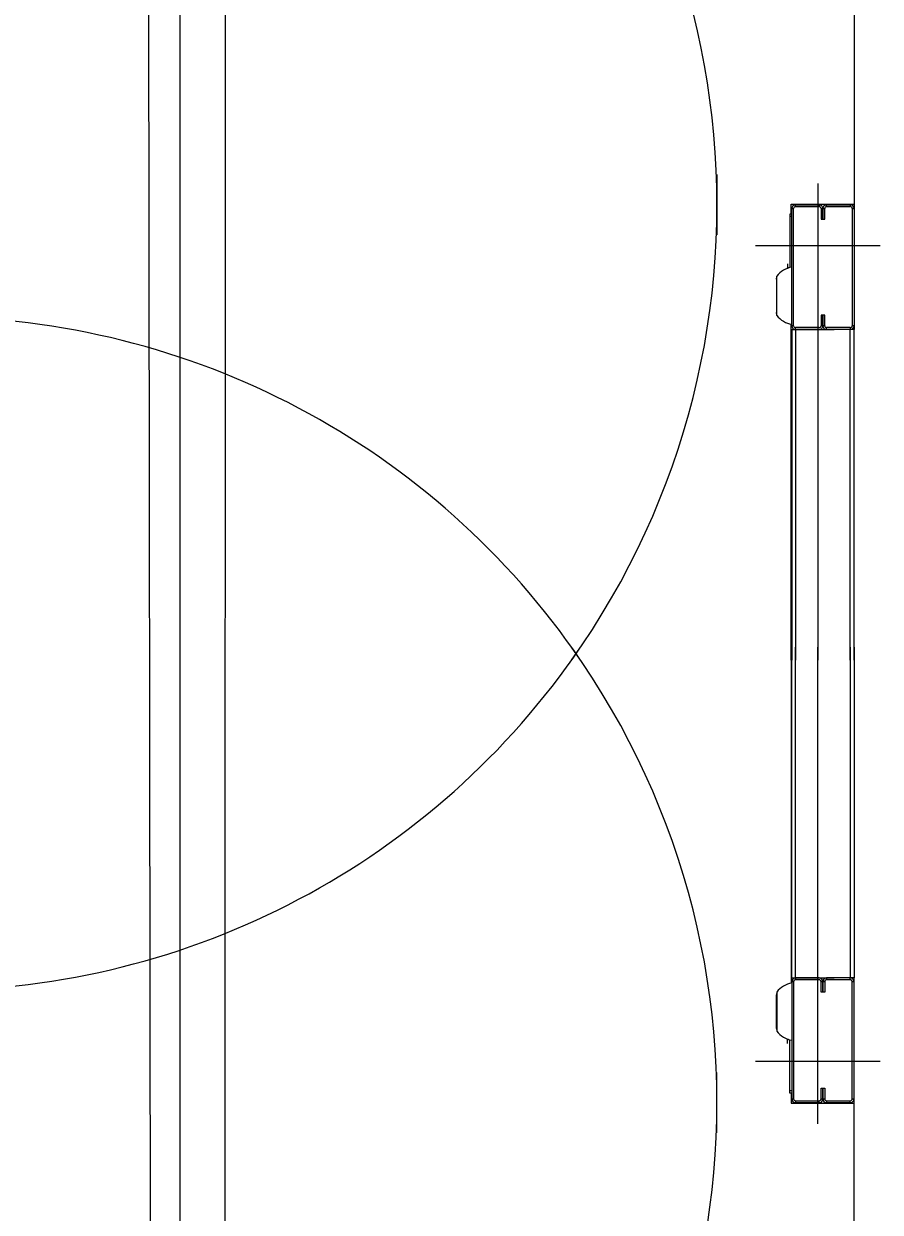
# Model space of a CAD drawing. Extents: x -264205 to -263659, y -1242401 to -1242060.
# Drawn here: x -263795.012 to -263794.359, y -1242122.807 to -1242121.902 of the extents above; entities that cross this region are included whole.
import ezdxf

# ---------------------------------------------------------------- set-up
doc = ezdxf.new("R2010")
doc.units = 0
for name, color, linetype in [('KFA_SO_10-1_PLACHTY', 7, 'Continuous'), ('OBRUBNIKY_KOMUNIKACIE_PROJEKT', 7, 'Continuous'), ('SITUACIA_DSP_2D', 7, 'Continuous')]:
    doc.layers.add(name, color=color, linetype=linetype)

msp = doc.modelspace()

# ---------------------------------------------------------------- linework, layer by layer
at = {"layer": 'KFA_SO_10-1_PLACHTY'}
for p, q in [((-263794.861, -1242132.596), (-263794.852, -1242101.601)), ((-263794.907, -1242129.078), (-263794.942, -1242101.794))]:
    msp.add_line(p, q, dxfattribs=at)
at = {"layer": 'OBRUBNIKY_KOMUNIKACIE_PROJEKT'}
msp.add_line((-263794.89278, -1242101.38224), (-263794.89278, -1242227.38224), dxfattribs=at)
at = {"layer": 'SITUACIA_DSP_2D'}
for p, q in [((-263794.89279, -1242101.38223), (-263794.89279, -1242227.38224)), ((-263794.3789, -1242121.52527), (-263794.3789, -1242122.03943)), ((-263794.4834, -1242122.01696), (-263794.4834, -1242122.06284)), ((-263794.40645, -1242122.02375), (-263794.40645, -1242122.3869)), ((-263794.4264, -1242122.04702), (-263794.42783, -1242122.04702)), ((-263794.42783, -1242122.04702), (-263794.42783, -1242122.04892)), ((-263794.42688, -1242122.04702), (-263794.42688, -1242122.03943)), ((-263794.42688, -1242122.03943), (-263794.3789, -1242122.03943)), ((-263794.4264, -1242122.04275), (-263794.42498, -1242122.04275)), ((-263794.4264, -1242122.13205), (-263794.4264, -1242122.04275)), ((-263794.42498, -1242122.13205), (-263794.42498, -1242122.04275)), ((-263794.42355, -1242122.04132), (-263794.42355, -1242122.0399)), ((-263794.42355, -1242122.0399), (-263794.4055, -1242122.0399)), ((-263794.42355, -1242122.04132), (-263794.4055, -1242122.04132)), ((-263794.4055, -1242122.0399), (-263794.4055, -1242122.04132)), ((-263794.40408, -1242122.04275), (-263794.40265, -1242122.04275)), ((-263794.40408, -1242122.04275), (-263794.40408, -1242122.05082)), ((-263794.40265, -1242122.04275), (-263794.40123, -1242122.04275)), ((-263794.40265, -1242122.04275), (-263794.40265, -1242122.05082)), ((-263794.40265, -1242122.05082), (-263794.40265, -1242122.04275)), ((-263794.40123, -1242122.05082), (-263794.40123, -1242122.04275)), ((-263794.3998, -1242122.04132), (-263794.3998, -1242122.0399)), ((-263794.3998, -1242122.0399), (-263794.38175, -1242122.0399)), ((-263794.3998, -1242122.04132), (-263794.38175, -1242122.04132)), ((-263794.38175, -1242122.0399), (-263794.38175, -1242122.04132)), ((-263794.38033, -1242122.04275), (-263794.3789, -1242122.04275)), ((-263794.38033, -1242122.04275), (-263794.38033, -1242122.13205)), ((-263794.3789, -1242122.03943), (-263794.3789, -1242122.04275)), ((-263794.3789, -1242122.04275), (-263794.3789, -1242122.13205)), ((-263794.4264, -1242122.04892), (-263794.42783, -1242122.04892)), ((-263794.42783, -1242122.04892), (-263794.42783, -1242122.08773)), ((-263794.40408, -1242122.05082), (-263794.40265, -1242122.05082)), ((-263794.40265, -1242122.05082), (-263794.40123, -1242122.05082)), ((-263794.35895, -1242122.07125), (-263794.45395, -1242122.07125)), ((-263794.42973, -1242122.08487), (-263794.42973, -1242122.08801)), ((-263794.42973, -1242122.08835), (-263794.42973, -1242122.08801)), ((-263794.42933, -1242122.08801), (-263794.42973, -1242122.08801)), ((-263794.42887, -1242122.08802), (-263794.42933, -1242122.08801)), ((-263794.42792, -1242122.08479), (-263794.42792, -1242122.08775)), ((-263794.43812, -1242122.09646), (-263794.43799, -1242122.09582)), ((-263794.43812, -1242122.09646), (-263794.43812, -1242122.12204)), ((-263794.43799, -1242122.09582), (-263794.4378, -1242122.09549)), ((-263794.4378, -1242122.12416), (-263794.4378, -1242122.09433)), ((-263794.43799, -1242122.12268), (-263794.43812, -1242122.12204)), ((-263794.4378, -1242122.12301), (-263794.43799, -1242122.12268)), ((-263794.40265, -1242122.12397), (-263794.40408, -1242122.12397)), ((-263794.40408, -1242122.12397), (-263794.40408, -1242122.13205)), ((-263794.40265, -1242122.12397), (-263794.40265, -1242122.13205)), ((-263794.40265, -1242122.13205), (-263794.40265, -1242122.12397)), ((-263794.40123, -1242122.12397), (-263794.40265, -1242122.12397)), ((-263794.40123, -1242122.13205), (-263794.40123, -1242122.12397)), ((-263794.42688, -1242122.3869), (-263794.42688, -1242122.131)), ((-263794.42498, -1242122.13205), (-263794.4264, -1242122.13205)), ((-263794.4264, -1242122.1349), (-263794.4264, -1242122.3869)), ((-263794.4264, -1242122.1349), (-263794.42355, -1242122.1349)), ((-263794.42355, -1242122.1349), (-263794.42355, -1242122.13347)), ((-263794.4055, -1242122.13347), (-263794.42355, -1242122.13347)), ((-263794.42355, -1242122.1349), (-263794.42355, -1242122.3869)), ((-263794.4055, -1242122.1349), (-263794.42355, -1242122.1349)), ((-263794.42355, -1242122.1349), (-263794.3941, -1242122.1349)), ((-263794.40265, -1242122.13205), (-263794.40408, -1242122.13205)), ((-263794.40123, -1242122.13205), (-263794.40265, -1242122.13205)), ((-263794.38175, -1242122.13347), (-263794.3998, -1242122.13347)), ((-263794.3998, -1242122.1349), (-263794.3998, -1242122.13347)), ((-263794.38175, -1242122.1349), (-263794.3998, -1242122.1349)), ((-263794.38175, -1242122.1349), (-263794.3884, -1242122.1349)), ((-263794.38175, -1242122.13347), (-263794.38175, -1242122.1349)), ((-263794.38175, -1242122.3869), (-263794.38175, -1242122.1349)), ((-263794.3789, -1242122.1349), (-263794.38175, -1242122.1349)), ((-263794.3789, -1242122.13205), (-263794.38033, -1242122.13205)), ((-263794.3789, -1242122.13205), (-263794.3789, -1242122.1349)), ((-263794.3789, -1242122.3869), (-263794.3789, -1242122.1349)), ((-263794.42688, -1242122.3769), (-263794.42688, -1242122.6328)), ((-263794.4264, -1242122.6289), (-263794.4264, -1242122.3769)), ((-263794.42355, -1242122.6289), (-263794.42355, -1242122.3769)), ((-263794.40645, -1242122.74005), (-263794.40645, -1242122.3769)), ((-263794.38175, -1242122.3769), (-263794.38175, -1242122.6289)), ((-263794.3789, -1242122.3769), (-263794.3789, -1242122.6289)), ((-263794.4264, -1242122.6289), (-263794.42355, -1242122.6289)), ((-263794.42498, -1242122.63175), (-263794.4264, -1242122.63175)), ((-263794.4264, -1242122.63175), (-263794.4264, -1242122.72105)), ((-263794.42498, -1242122.63175), (-263794.42498, -1242122.72105)), ((-263794.42355, -1242122.6289), (-263794.42355, -1242122.63032)), ((-263794.4055, -1242122.6289), (-263794.42355, -1242122.6289)), ((-263794.42355, -1242122.6289), (-263794.3941, -1242122.6289)), ((-263794.4055, -1242122.63032), (-263794.42355, -1242122.63032)), ((-263794.40265, -1242122.63175), (-263794.40408, -1242122.63175)), ((-263794.40408, -1242122.63982), (-263794.40408, -1242122.63175)), ((-263794.40265, -1242122.63982), (-263794.40265, -1242122.63175)), ((-263794.40123, -1242122.63175), (-263794.40265, -1242122.63175)), ((-263794.40265, -1242122.63175), (-263794.40265, -1242122.63982)), ((-263794.40123, -1242122.63175), (-263794.40123, -1242122.63982)), ((-263794.3998, -1242122.6289), (-263794.3998, -1242122.63032)), ((-263794.38175, -1242122.6289), (-263794.3998, -1242122.6289)), ((-263794.38175, -1242122.63032), (-263794.3998, -1242122.63032)), ((-263794.38175, -1242122.6289), (-263794.3884, -1242122.6289)), ((-263794.3789, -1242122.6289), (-263794.38175, -1242122.6289)), ((-263794.38175, -1242122.63032), (-263794.38175, -1242122.6289)), ((-263794.3789, -1242122.63175), (-263794.38033, -1242122.63175)), ((-263794.38033, -1242122.72105), (-263794.38033, -1242122.63175)), ((-263794.3789, -1242122.63175), (-263794.3789, -1242122.6289)), ((-263794.3789, -1242122.72105), (-263794.3789, -1242122.63175)), ((-263794.43799, -1242122.64112), (-263794.43812, -1242122.64176)), ((-263794.43812, -1242122.66734), (-263794.43812, -1242122.64176)), ((-263794.4378, -1242122.64079), (-263794.43799, -1242122.64112)), ((-263794.4378, -1242122.63963), (-263794.4378, -1242122.66946)), ((-263794.40265, -1242122.63982), (-263794.40408, -1242122.63982)), ((-263794.40123, -1242122.63982), (-263794.40265, -1242122.63982)), ((-263794.43812, -1242122.66734), (-263794.43799, -1242122.66798)), ((-263794.43799, -1242122.66798), (-263794.4378, -1242122.66831)), ((-263794.42973, -1242122.67545), (-263794.42973, -1242122.67579)), ((-263794.42933, -1242122.67578), (-263794.42973, -1242122.67579)), ((-263794.42973, -1242122.67893), (-263794.42973, -1242122.67579)), ((-263794.42887, -1242122.67578), (-263794.42933, -1242122.67578)), ((-263794.42792, -1242122.67901), (-263794.42792, -1242122.67605)), ((-263794.42783, -1242122.71487), (-263794.42783, -1242122.67607)), ((-263794.35895, -1242122.69255), (-263794.45395, -1242122.69255)), ((-263794.4834, -1242122.74684), (-263794.4834, -1242122.70095)), ((-263794.4264, -1242122.71487), (-263794.42783, -1242122.71487)), ((-263794.42783, -1242122.71677), (-263794.42783, -1242122.71487)), ((-263794.4264, -1242122.71677), (-263794.42783, -1242122.71677)), ((-263794.42688, -1242122.71677), (-263794.42688, -1242122.72437)), ((-263794.40408, -1242122.71297), (-263794.40265, -1242122.71297)), ((-263794.40408, -1242122.72105), (-263794.40408, -1242122.71297)), ((-263794.40265, -1242122.71297), (-263794.40123, -1242122.71297)), ((-263794.40265, -1242122.72105), (-263794.40265, -1242122.71297)), ((-263794.40265, -1242122.71297), (-263794.40265, -1242122.72105)), ((-263794.40123, -1242122.71297), (-263794.40123, -1242122.72105)), ((-263794.42688, -1242122.72437), (-263794.3789, -1242122.72437)), ((-263794.4264, -1242122.72105), (-263794.42498, -1242122.72105)), ((-263794.42355, -1242122.72247), (-263794.42355, -1242122.7239)), ((-263794.42355, -1242122.72247), (-263794.4055, -1242122.72247)), ((-263794.42355, -1242122.7239), (-263794.4055, -1242122.7239)), ((-263794.4055, -1242122.7239), (-263794.4055, -1242122.72247)), ((-263794.40408, -1242122.72105), (-263794.40265, -1242122.72105)), ((-263794.40265, -1242122.72105), (-263794.40123, -1242122.72105)), ((-263794.3998, -1242122.72247), (-263794.3998, -1242122.7239)), ((-263794.3998, -1242122.72247), (-263794.38175, -1242122.72247)), ((-263794.3998, -1242122.7239), (-263794.38175, -1242122.7239)), ((-263794.38175, -1242122.7239), (-263794.38175, -1242122.72247)), ((-263794.38033, -1242122.72105), (-263794.3789, -1242122.72105)), ((-263794.3789, -1242122.72437), (-263794.3789, -1242122.72105)), ((-263794.3789, -1242123.23853), (-263794.3789, -1242122.72437))]:
    msp.add_line(p, q, dxfattribs=at)
for centre, radius, start, end in [((-263795.0819, -1242122.0399), 0.5985, 324.56502, 215.43498), ((-263794.42355, -1242122.04275), 0.00285, 90, 180), ((-263794.42355, -1242122.04275), 0.00143, 90, 180), ((-263794.4055, -1242122.04275), 0.00285, 0, 90), ((-263794.4055, -1242122.04275), 0.00143, 0, 90), ((-263794.3998, -1242122.04275), 0.00285, 90, 180), ((-263794.3998, -1242122.04275), 0.00143, 90, 180), ((-263794.38175, -1242122.04275), 0.00285, 0, 90), ((-263794.38175, -1242122.04275), 0.00143, 0, 90), ((-263794.42286, -1242122.10607), 0.019, 100.75587, 141.87121), ((-263794.42792, -1242122.08488), 0.000095, 0, 90), ((-263795.0819, -1242122.7239), 0.5985, 34.26896, 145.73104), ((-263794.42286, -1242122.11243), 0.019, 218.12879, 259.24413), ((-263794.42355, -1242122.13205), 0.00285, 180, 270), ((-263794.42355, -1242122.13205), 0.00143, 180, 270), ((-263794.4055, -1242122.13205), 0.00143, 270, 0), ((-263794.4055, -1242122.13205), 0.00285, 270, 0), ((-263794.3998, -1242122.13205), 0.00285, 180, 270), ((-263794.3998, -1242122.13205), 0.00143, 180, 270), ((-263794.38175, -1242122.13205), 0.00143, 270, 0), ((-263794.38175, -1242122.13205), 0.00285, 270, 0), ((-263795.0819, -1242122.7239), 0.5985, 144.56502, 35.43498), ((-263795.0819, -1242122.0399), 0.5985, 214.26896, 325.73104), ((-263794.42286, -1242122.65137), 0.019, 100.75587, 141.87121), ((-263794.42355, -1242122.63175), 0.00285, 90, 180), ((-263794.42355, -1242122.63175), 0.00143, 90, 180), ((-263794.4055, -1242122.63175), 0.00285, 0, 90), ((-263794.4055, -1242122.63175), 0.00143, 0, 90), ((-263794.3998, -1242122.63175), 0.00285, 90, 180), ((-263794.3998, -1242122.63175), 0.00143, 90, 180), ((-263794.38175, -1242122.63175), 0.00285, 0, 90), ((-263794.38175, -1242122.63175), 0.00143, 0, 90), ((-263794.42286, -1242122.65773), 0.019, 218.12879, 259.24413), ((-263794.42792, -1242122.67892), 0.000095, 270, 0), ((-263794.42355, -1242122.72105), 0.00285, 180, 270), ((-263794.42355, -1242122.72105), 0.00143, 180, 270), ((-263794.4055, -1242122.72105), 0.00143, 270, 0), ((-263794.4055, -1242122.72105), 0.00285, 270, 0), ((-263794.3998, -1242122.72105), 0.00285, 180, 270), ((-263794.3998, -1242122.72105), 0.00143, 180, 270), ((-263794.38175, -1242122.72105), 0.00285, 270, 0), ((-263794.38175, -1242122.72105), 0.00143, 270, 0)]:
    msp.add_arc(centre, radius, start, end, dxfattribs=at)

doc.saveas('drawing.dxf')
